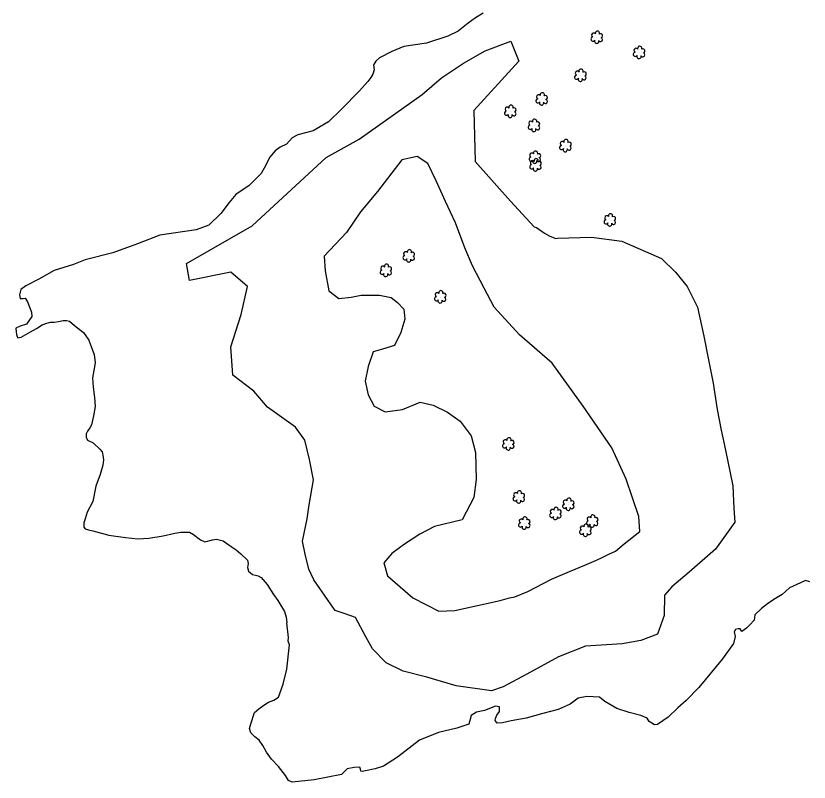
# Model space of a CAD drawing. Extents: x 3040896 to 3051146, y 687568 to 732976.
# Drawn here: x 3048538.4 to 3048902.8, y 699755.9 to 700107.9 of the extents above; entities that cross this region are included whole.
import ezdxf

# ---------------------------------------------------------------- set-up
doc = ezdxf.new("R2010")
doc.units = 0
for name, color, linetype in [('Exist Hydro Stream or Body of Water', 7, 'Continuous'), ('Exist Vegetation Hedge Row', 7, 'Continuous'), ('Exist Vegetation Shrub CELL', 7, 'Continuous')]:
    doc.layers.add(name, color=color, linetype=linetype)

msp = doc.modelspace()

# ---------------------------------------------------------------- linework, layer by layer
at = {"layer": 'Exist Hydro Stream or Body of Water'}
for points in [[(3048753.09, 700109.16), (3048749.54, 700106.97), (3048746.23, 700104.52), (3048741.65, 700100.87), (3048736.77, 700098.57), (3048726.99, 700095.3), (3048716.69, 700093.77), (3048711.14, 700091.58), (3048705.49, 700088.59), (3048703.81, 700087.05), (3048702.73, 700085.31), (3048703.02, 700083.16), (3048702.33, 700081.12), (3048701.41, 700079.59), (3048700.16, 700077.72), (3048696.21, 700073.47), (3048688.03, 700064.95), (3048682.03, 700059.19), (3048675.06, 700055.06), (3048667.92, 700053.17), (3048665.3, 700051.88), (3048662.7, 700048.99), (3048659.89, 700047.6), (3048657.59, 700045.89), (3048654.88, 700042.84), (3048653.21, 700039.26), (3048651.1, 700035.53), (3048646.93, 700031.38), (3048645.67, 700029.96), (3048639.42, 700025.77), (3048636.47, 700022.16), (3048632.55, 700017.15), (3048627.05, 700011.72), (3048621.21, 700009.58), (3048604.59, 700007.1), (3048594.29, 700003.15), (3048583.03, 699999.04), (3048570.35, 699995.85), (3048564.95, 699993.61), (3048556.04, 699990.93), (3048549.01, 699986.91), (3048543.04, 699983.8), (3048540.76, 699982.12), (3048540.06, 699979.73), (3048540.41, 699978.06), (3048541.73, 699978.09), (3048542.75, 699978.23), (3048543.79, 699976.46), (3048545.68, 699971.71), (3048545.79, 699969.77), (3048543.35, 699966.21), (3048540.37, 699965.32), (3048538.45, 699964.43), (3048538.54, 699962.72), (3048538.81, 699961.46), (3048538.99, 699960.54), (3048539.34, 699959.98), (3048540.81, 699960.28), (3048545.18, 699962.73), (3048547.94, 699964.28), (3048550.48, 699965.9), (3048552.69, 699966.78), (3048554.3, 699967.11), (3048556.11, 699967.21), (3048557.97, 699967.46), (3048560.15, 699967.91), (3048561.77, 699967.93), (3048563.15, 699967.64), (3048565.42, 699965.65), (3048569.46, 699962.38), (3048571.97, 699958.96), (3048572.79, 699956.78), (3048574.38, 699952.37), (3048574.84, 699948.44), (3048574.3, 699944.99), (3048573.62, 699941.63), (3048573.98, 699937.28), (3048574.63, 699932.52), (3048574.84, 699928.47), (3048574.07, 699924.16), (3048573.14, 699920.02), (3048572.49, 699918.59), (3048571.37, 699917.18), (3048570.71, 699915.88), (3048570.66, 699914.34), (3048571.37, 699913.01), (3048573.89, 699911.72), (3048577.04, 699908.81), (3048578.01, 699907.63), (3048578.35, 699906.11), (3048578.76, 699903.99), (3048578.36, 699901.43), (3048577.17, 699897.22), (3048575.15, 699891.77), (3048573.77, 699884.87), (3048571.21, 699879.87), (3048570.2, 699876.91), (3048569.67, 699875.04), (3048569.61, 699873.08), (3048570.31, 699872.17), (3048571.78, 699871.82), (3048573.86, 699871.32), (3048581.19, 699869.39), (3048588.76, 699868.21), (3048594.55, 699867.67), (3048599.47, 699867.95), (3048606.14, 699869.1), (3048611.43, 699870.19), (3048614.21, 699870.77), (3048616.32, 699870.75), (3048618.13, 699870.75), (3048620.06, 699869.69), (3048623.31, 699867.13), (3048625.18, 699866.26), (3048628.8, 699867.21), (3048630.66, 699867.47), (3048633.63, 699866.7), (3048637.38, 699864.2), (3048639.64, 699862.64), (3048641.84, 699860.8), (3048644.76, 699857.85), (3048645.13, 699856.31), (3048644.8, 699854.46), (3048645.34, 699852.77), (3048647.1, 699851.24), (3048648.49, 699850.92), (3048649.77, 699850.71), (3048651.14, 699849.81), (3048653.91, 699846.65), (3048656.82, 699842.13), (3048658.75, 699839.28), (3048661.88, 699834.24), (3048662.56, 699831.62), (3048662.94, 699829.07)], [(3048903.05, 699847.97), (3048901.05, 699848.49), (3048898.86, 699847.44), (3048893.76, 699845.1), (3048890.39, 699842.1), (3048886.58, 699839.81), (3048883.68, 699837.77), (3048880.91, 699835.67), (3048877.87, 699832.71), (3048877.48, 699830.3), (3048875.52, 699828.07), (3048873.97, 699826.59), (3048871.89, 699825.05), (3048871.05, 699826.29), (3048870.18, 699826.25), (3048868.89, 699825.99), (3048868.36, 699824.88), (3048868.75, 699822.72), (3048868.03, 699819.52), (3048863.05, 699812.53), (3048852.05, 699799.32), (3048846.34, 699793.42), (3048842.44, 699790.08), (3048838.01, 699785.79), (3048833.1, 699782.34), (3048831.71, 699782.26), (3048829.25, 699783.71), (3048828.43, 699785.23), (3048825.46, 699786.52), (3048820.14, 699787.94), (3048814.43, 699789.64), (3048808.95, 699793), (3048806.43, 699794.88), (3048800.71, 699795.24), (3048796.74, 699794.44), (3048792.98, 699791.75), (3048787.53, 699789.3), (3048780.51, 699787.36), (3048772.78, 699785.22), (3048765.89, 699783.97), (3048761.93, 699783.19), (3048759.43, 699782.91), (3048758.55, 699784.18), (3048758.73, 699785.09), (3048759.3, 699786.68), (3048760.59, 699788.28), (3048760.55, 699790.42), (3048758.7, 699790.74), (3048753.68, 699788.8), (3048750.08, 699788.09), (3048747.6, 699786.54), (3048746.47, 699782.46), (3048740.93, 699780.72), (3048732.6, 699778.61), (3048723.89, 699775.1), (3048713.65, 699767.36), (3048707.25, 699763.17), (3048703.51, 699761.93), (3048699.02, 699761.02), (3048697.46, 699760.71), (3048696.88, 699760.9), (3048696.68, 699761.87), (3048696.46, 699762.77), (3048693.78, 699762.59), (3048690.64, 699761.97), (3048687.96, 699759.37), (3048675.42, 699756.88), (3048665.33, 699755.89), (3048663.64, 699756.65), (3048662.32, 699758.95), (3048659.03, 699763.03), (3048655.85, 699766.42), (3048653.53, 699769.66), (3048651.84, 699772.79), (3048650.2, 699775.17), (3048648.22, 699776.74), (3048646.31, 699778.54), (3048645.75, 699780.52), (3048646.35, 699782.6), (3048648.11, 699787.83), (3048650.05, 699789.62), (3048652.38, 699791.29), (3048654.52, 699792.58), (3048656.97, 699793.48), (3048659, 699794.95), (3048661.17, 699800.96), (3048662.92, 699807.8), (3048664.12, 699818.89), (3048663.49, 699820.67), (3048663.69, 699822.34), (3048662.94, 699829.07)]]:
    msp.add_lwpolyline(points, dxfattribs=at)
at = {"layer": 'Exist Vegetation Hedge Row'}
for points in [[(3048647.79, 699935.43), (3048638.11, 699942.78), (3048637.21, 699955.78), (3048641.95, 699970.64), (3048644.76, 699983.61), (3048637.24, 699990.1), (3048618.26, 699986.24), (3048616.77, 699994.08), (3048646.93, 700011.41), (3048681.03, 700042.84), (3048696.09, 700051.17), (3048725.09, 700071.75), (3048733.93, 700079.48), (3048743.96, 700086.12), (3048753.99, 700091.82), (3048765.84, 700096.18), (3048769.52, 700086.99), (3048748.85, 700064.48), (3048749.42, 700040.98), (3048765.69, 700022.76), (3048776.43, 700010.94), (3048777.6, 700010.68)], [(3048817.8, 699865.38), (3048824.99, 699871.05), (3048824.61, 699877.91), (3048818.71, 699895.09), (3048812.18, 699909.5), (3048798.98, 699928.52), (3048784.69, 699948.34), (3048769.7, 699961.36), (3048758.09, 699974.08), (3048753.46, 699982.79), (3048748.13, 699993.1), (3048744.58, 700001.37), (3048740.43, 700012.85), (3048735.83, 700022.62), (3048731.42, 700032.16), (3048727.67, 700040.04), (3048722.68, 700043.31), (3048715.75, 700041.79), (3048704.6, 700027.26), (3048696.73, 700017.79), (3048690.3, 700008.34), (3048680.1, 699997.51), (3048680.44, 699990.8), (3048682.25, 699981.61), (3048686.75, 699978.05), (3048692.45, 699978.63), (3048697.09, 699979.58), (3048705.53, 699979.57), (3048710.77, 699978.43), (3048713.75, 699976.24), (3048716.59, 699973.11), (3048717.04, 699968.51), (3048715.23, 699962.45), (3048712.28, 699956.4), (3048706.9, 699954.7), (3048702.48, 699953.61), (3048700.3, 699946.86), (3048698.93, 699940.09), (3048700.2, 699933.79), (3048703.05, 699928.6), (3048708.1, 699926.05), (3048716.02, 699927.01), (3048724.06, 699930.35), (3048730.06, 699929.05), (3048736.73, 699925.82), (3048742.48, 699921.74), (3048747.55, 699914.94), (3048749.59, 699907.27), (3048749.91, 699894.93), (3048748.76, 699886.6), (3048743.43, 699876.38), (3048730.66, 699873.27), (3048724, 699869.83), (3048717, 699865.13), (3048711.18, 699860.89), (3048707.38, 699856.65), (3048709.14, 699850.61), (3048720.77, 699840.51)], [(3048777.6, 700010.68), (3048781.21, 700008.09), (3048783.67, 700006.65), (3048786.37, 700005.59), (3048787.26, 700005.77), (3048802.82, 700006.15), (3048816.79, 700004.32), (3048834.95, 699996.39), (3048841.37, 699990.19), (3048846.79, 699983.54), (3048851.56, 699974.08), (3048854.35, 699960.74), (3048856.6, 699949.83), (3048858.64, 699939.19), (3048860.48, 699927.09), (3048862.43, 699917.63), (3048864.33, 699908.41), (3048867.71, 699892.03), (3048868.14, 699881.62)], [(3048681.83, 699839.27), (3048675.36, 699848.89), (3048672.98, 699853.69), (3048671.33, 699860.6), (3048670.1, 699866.58), (3048672.22, 699876.77), (3048673.18, 699883.24), (3048675.09, 699894.72), (3048673.32, 699904.09), (3048671.14, 699913.01), (3048666.89, 699919), (3048654.09, 699928.17), (3048647.79, 699935.43)], [(3048868.14, 699881.62), (3048868.69, 699875.37), (3048859.83, 699862.84), (3048847.66, 699852.29), (3048839.67, 699845.61), (3048836.3, 699841.8), (3048836.21, 699832.46), (3048833.11, 699823.8), (3048825.42, 699821), (3048816.93, 699819.44), (3048800.06, 699818.34), (3048787.71, 699813.5), (3048773.13, 699805.45), (3048762.28, 699799.74), (3048756.84, 699797.86), (3048740.69, 699800.15), (3048727.2, 699804.06), (3048716.3, 699806.82), (3048708.58, 699810.66), (3048702.3, 699817.09), (3048699.18, 699822.65), (3048694.44, 699831.46), (3048689.65, 699833.23), (3048685.16, 699834.74), (3048681.83, 699839.27)], [(3048720.77, 699840.51), (3048732.67, 699834.49), (3048740.03, 699834.75), (3048760.85, 699839.32), (3048765.1, 699840.47), (3048767.56, 699840.97), (3048773.52, 699843.45), (3048784.5, 699849.19), (3048792.78, 699852.57), (3048799.77, 699855.56), (3048805.15, 699857.82), (3048808.05, 699859.21), (3048810.83, 699860.56), (3048813.83, 699861.99), (3048817.8, 699865.38)]]:
    msp.add_lwpolyline(points, dxfattribs=at)
at = {"layer": 'Exist Vegetation Shrub CELL'}
for p, q in [((3048805.33, 700097.89), (3048805.33, 700097.89)), ((3048824.76, 700090.9), (3048824.76, 700090.9)), ((3048797.79, 700080.4), (3048797.79, 700080.4)), ((3048780.01, 700069.53), (3048780.01, 700069.53)), ((3048765.59, 700063.85), (3048765.59, 700063.85)), ((3048776.45, 700057.38), (3048776.45, 700057.38)), ((3048790.9, 700048.08), (3048790.9, 700048.08)), ((3048776.89, 700042.77), (3048776.89, 700042.77)), ((3048777.19, 700039.24), (3048777.19, 700039.24)), ((3048811.33, 700013.95), (3048811.33, 700013.95)), ((3048718.99, 699997.46), (3048718.99, 699997.46)), ((3048708.44, 699990.79), (3048708.44, 699990.79)), ((3048733.42, 699978.63), (3048733.42, 699978.63)), ((3048764.7, 699911.08), (3048764.7, 699911.08)), ((3048769.51, 699886.72), (3048769.51, 699886.72)), ((3048792.25, 699883.35), (3048792.25, 699883.35)), ((3048786.35, 699879.12), (3048786.35, 699879.12)), ((3048772.04, 699874.69), (3048772.04, 699874.69)), ((3048803.23, 699875.62), (3048803.23, 699875.62)), ((3048800.1, 699871.42), (3048800.1, 699871.42))]:
    msp.add_line(p, q, dxfattribs=at)
for centre, radius, start, end in [((3048805.56, 700099.93), 0.99, 334.8391, 200.4717), ((3048803.53, 700097.19), 0.955, 95.1099, 327.9534), ((3048803.85, 700099.02), 0.968, 35.8908, 245.4216), ((3048805.2, 700096.21), 0.984, 151.2797, 21.387), ((3048806.97, 700096.96), 0.937, 204.9913, 73.4601), ((3048807, 700098.76), 0.929, 284.4567, 126.0861), ((3048823.28, 700092.03), 0.968, 35.8908, 245.4216), ((3048824.99, 700092.94), 0.99, 334.8391, 200.4717), ((3048822.96, 700090.2), 0.955, 95.1099, 327.9534), ((3048824.63, 700089.22), 0.984, 151.2797, 21.387), ((3048826.4, 700089.97), 0.937, 204.9913, 73.4601), ((3048826.43, 700091.77), 0.929, 284.4567, 126.0861), ((3048796.31, 700081.52), 0.968, 35.8908, 245.4216), ((3048798.02, 700082.44), 0.99, 334.8391, 200.4717), ((3048799.47, 700081.27), 0.929, 284.4567, 126.0861), ((3048795.99, 700079.69), 0.955, 95.1099, 327.9534), ((3048797.67, 700078.71), 0.984, 151.2797, 21.387), ((3048799.43, 700079.47), 0.937, 204.9913, 73.4601), ((3048778.53, 700070.66), 0.968, 35.8908, 245.4216), ((3048780.24, 700071.57), 0.99, 334.8391, 200.4717), ((3048781.68, 700070.4), 0.929, 284.4567, 126.0861), ((3048778.21, 700068.83), 0.955, 95.1099, 327.9534), ((3048779.88, 700067.85), 0.984, 151.2797, 21.387), ((3048781.65, 700068.6), 0.937, 204.9913, 73.4601), ((3048763.79, 700063.14), 0.955, 95.1099, 327.9534), ((3048764.11, 700064.97), 0.968, 35.8908, 245.4216), ((3048765.82, 700065.89), 0.99, 334.8391, 200.4717), ((3048767.23, 700062.92), 0.937, 204.9913, 73.4601), ((3048767.26, 700064.72), 0.929, 284.4567, 126.0861), ((3048765.46, 700062.16), 0.984, 151.2797, 21.387), ((3048776.68, 700059.42), 0.99, 334.8391, 200.4717), ((3048774.65, 700056.68), 0.955, 95.1099, 327.9534), ((3048774.97, 700058.51), 0.968, 35.8908, 245.4216), ((3048778.09, 700056.45), 0.937, 204.9913, 73.4601), ((3048778.12, 700058.25), 0.929, 284.4567, 126.0861), ((3048776.32, 700055.7), 0.984, 151.2797, 21.387), ((3048789.41, 700049.21), 0.968, 35.8908, 245.4216), ((3048791.12, 700050.12), 0.99, 334.8391, 200.4717), ((3048792.57, 700048.95), 0.929, 284.4567, 126.0861), ((3048777.12, 700044.81), 0.99, 334.8391, 200.4717), ((3048789.1, 700047.38), 0.955, 95.1099, 327.9534), ((3048790.77, 700046.4), 0.984, 151.2797, 21.387), ((3048792.53, 700047.15), 0.937, 204.9913, 73.4601), ((3048775.09, 700042.07), 0.955, 95.1099, 327.9534), ((3048775.41, 700043.9), 0.968, 35.8908, 245.4216), ((3048777.42, 700041.28), 0.99, 334.8391, 200.4717), ((3048778.53, 700041.84), 0.937, 204.9913, 73.4601), ((3048778.56, 700043.64), 0.929, 284.4567, 126.0861), ((3048775.39, 700038.54), 0.955, 95.1099, 327.9534), ((3048775.7, 700040.37), 0.968, 35.8908, 245.4216), ((3048776.76, 700041.09), 0.984, 151.2797, 21.387), ((3048778.82, 700038.31), 0.937, 204.9913, 73.4601), ((3048778.86, 700040.11), 0.929, 284.4567, 126.0861), ((3048777.06, 700037.56), 0.984, 151.2797, 21.387), ((3048811.55, 700015.99), 0.99, 334.8391, 200.4717), ((3048809.53, 700013.25), 0.955, 95.1099, 327.9534), ((3048809.84, 700015.08), 0.968, 35.8908, 245.4216), ((3048811.2, 700012.27), 0.984, 151.2797, 21.387), ((3048812.96, 700013.02), 0.937, 204.9913, 73.4601), ((3048813, 700014.82), 0.929, 284.4567, 126.0861), ((3048717.5, 699998.58), 0.968, 35.8908, 245.4216), ((3048719.22, 699999.5), 0.99, 334.8391, 200.4717), ((3048720.66, 699998.33), 0.929, 284.4567, 126.0861), ((3048717.19, 699996.75), 0.955, 95.1099, 327.9534), ((3048718.86, 699995.77), 0.984, 151.2797, 21.387), ((3048720.62, 699996.53), 0.937, 204.9913, 73.4601), ((3048706.64, 699990.08), 0.955, 95.1099, 327.9534), ((3048706.96, 699991.91), 0.968, 35.8908, 245.4216), ((3048708.67, 699992.83), 0.99, 334.8391, 200.4717), ((3048710.12, 699991.66), 0.929, 284.4567, 126.0861), ((3048708.32, 699989.1), 0.984, 151.2797, 21.387), ((3048710.08, 699989.86), 0.937, 204.9913, 73.4601), ((3048731.94, 699979.75), 0.968, 35.8908, 245.4216), ((3048733.65, 699980.67), 0.99, 334.8391, 200.4717), ((3048735.09, 699979.5), 0.929, 284.4567, 126.0861), ((3048731.62, 699977.92), 0.955, 95.1099, 327.9534), ((3048733.29, 699976.94), 0.984, 151.2797, 21.387), ((3048735.06, 699977.7), 0.937, 204.9913, 73.4601), ((3048762.9, 699910.37), 0.955, 95.1099, 327.9534), ((3048763.22, 699912.21), 0.968, 35.8908, 245.4216), ((3048764.93, 699913.12), 0.99, 334.8391, 200.4717), ((3048766.34, 699910.15), 0.937, 204.9913, 73.4601), ((3048766.37, 699911.95), 0.929, 284.4567, 126.0861), ((3048764.57, 699909.39), 0.984, 151.2797, 21.387), ((3048768.02, 699887.84), 0.968, 35.8908, 245.4216), ((3048769.73, 699888.76), 0.99, 334.8391, 200.4717), ((3048767.71, 699886.01), 0.955, 95.1099, 327.9534), ((3048769.38, 699885.03), 0.984, 151.2797, 21.387), ((3048771.14, 699885.79), 0.937, 204.9913, 73.4601), ((3048771.18, 699887.59), 0.929, 284.4567, 126.0861), ((3048790.77, 699884.48), 0.968, 35.8908, 245.4216), ((3048792.48, 699885.4), 0.99, 334.8391, 200.4717), ((3048786.58, 699881.16), 0.99, 334.8391, 200.4717), ((3048790.45, 699882.65), 0.955, 95.1099, 327.9534), ((3048792.12, 699881.67), 0.984, 151.2797, 21.387), ((3048793.89, 699882.43), 0.937, 204.9913, 73.4601), ((3048793.92, 699884.22), 0.929, 284.4567, 126.0861), ((3048784.55, 699878.42), 0.955, 95.1099, 327.9534), ((3048784.87, 699880.25), 0.968, 35.8908, 245.4216), ((3048786.23, 699877.44), 0.984, 151.2797, 21.387), ((3048787.99, 699878.19), 0.937, 204.9913, 73.4601), ((3048788.03, 699879.99), 0.929, 284.4567, 126.0861), ((3048803.46, 699877.66), 0.99, 334.8391, 200.4717), ((3048770.24, 699873.99), 0.955, 95.1099, 327.9534), ((3048770.56, 699875.82), 0.968, 35.8908, 245.4216), ((3048772.27, 699876.73), 0.99, 334.8391, 200.4717), ((3048773.68, 699873.76), 0.937, 204.9913, 73.4601), ((3048773.71, 699875.56), 0.929, 284.4567, 126.0861), ((3048800.33, 699873.46), 0.99, 334.8391, 200.4717), ((3048801.43, 699874.91), 0.955, 95.1099, 327.9534), ((3048801.75, 699876.74), 0.968, 35.8908, 245.4216), ((3048803.1, 699873.93), 0.984, 151.2797, 21.387), ((3048804.87, 699874.69), 0.937, 204.9913, 73.4601), ((3048804.9, 699876.49), 0.929, 284.4567, 126.0861), ((3048771.91, 699873.01), 0.984, 151.2797, 21.387), ((3048798.3, 699870.72), 0.955, 95.1099, 327.9534), ((3048798.62, 699872.55), 0.968, 35.8908, 245.4216), ((3048801.74, 699870.49), 0.937, 204.9913, 73.4601), ((3048801.77, 699872.29), 0.929, 284.4567, 126.0861), ((3048799.97, 699869.74), 0.984, 151.2797, 21.387)]:
    msp.add_arc(centre, radius, start, end, dxfattribs=at)

doc.saveas('drawing.dxf')
